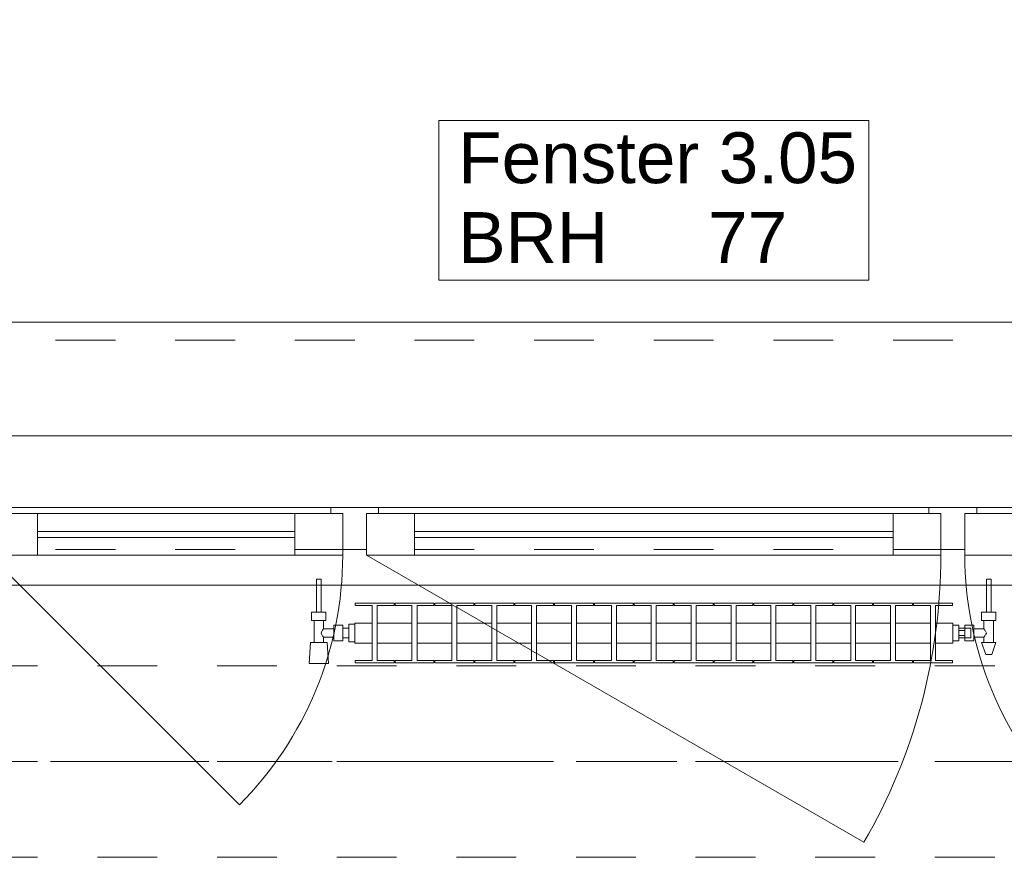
# Model space of a CAD drawing. Header units: metres. Extents: x -4 to 99, y -11 to 17.
# Tile 554 of 656: x 44.45 to 46.1, y 12.97 to 14.39. Entities that reach past the tile are written whole.
import ezdxf

# ---------------------------------------------------------------- set-up
doc = ezdxf.new("R2010")
doc.units = ezdxf.units.M
doc.header["$MEASUREMENT"] = 0
for name, pattern in [('Achse', [0.2, 0.1, -0.05, 0, -0.05]), ('Strichlinie doppelt', [0.546806, 0.264583, -0.105833, 0.070556, -0.105833]), ('Strichlinie eng', [0.115, 0.075, -0.04]), ('Untersicht', [0.1, 0.075, -0.025]), ('Wipeout_Contour', [1, 0, -1])]:
    doc.linetypes.add(name, pattern=pattern)
for name, color, linetype in [('152 - Bemaßung_ Beschriftung.Ausbau', 7, 'Continuous'), ('451 - Universal.Achsen Raster', 7, 'Continuous'), ('603 - Struktur.Bodenplatte_ Decke Roh', 7, 'Continuous'), ('604 - Struktur.Wand Aussen', 7, 'Continuous'), ('608 - Struktur.Träger', 7, 'Continuous'), ('650 - Abdeckung.Fußboden Aufbau', 7, 'Continuous'), ('801 - HKLSE.Heizung_ Klima_ Lüftung', 7, 'Continuous'), ('Neubau_653 - Abdeckung.TB Verkofferung', 7, 'Continuous')]:
    doc.layers.add(name, color=color, linetype=linetype)
doc.styles.add('ERSTELLTER_STIL_2', font='txt')
doc.dimstyles.new('ERSTELLTER_STIL__2', dxfattribs={"dimtxt": 0.1, "dimasz": 0.0532, "dimexe": 0.18, "dimexo": 0.0625, "dimgap": 0, "dimtad": 1, "dimtih": 1, "dimtoh": 1, "dimzin": 0, "dimdsep": 46, "dimtxsty": 'ERSTELLTER_STIL_2', "dimblk": 'ARROWHEAD_2', "dimblk1": 'ARROWHEAD_2', "dimblk2": 'ARROWHEAD_2', "dimcen": 0.09, "dimse1": 1, "dimse2": 1, "dimclrd": 7, "dimclre": 7, "dimclrt": 7, "dimazin": 0, "dimtfac": 1, "dimtdec": 4, "dimtmove": 0, "dimatfit": 3, "dimfxl": 1, "dimtolj": 1, "dimtzin": 0, "dimarcsym": 0})

# ---------------------------------------------------------------- blocks, each defined once
blk = doc.blocks.new('*D252')
at = {"layer": '152 - Bemaßung_ Beschriftung.Ausbau', "color": 7, "linetype": 'Continuous', "lineweight": 5}
for p, q in [((44.31, 14.8025), (44.31, 14.9075)), ((46.71, 14.8025), (46.71, 14.9075)), ((44.3302, 14.89), (44.2898, 14.82)), ((46.7302, 14.89), (46.6898, 14.82)), ((44.31, 14.855), (46.71, 14.855))]:
    blk.add_line(p, q, dxfattribs=at)
at = {"layer": '152 - Bemaßung_ Beschriftung.Ausbau', "color": 7, "lineweight": 5, "char_height": 0.1, "attachment_point": 7, "style": 'ERSTELLTER_STIL_2'}
for s, insert in [('\\A1;{\\pql;\\fArial|b0|i0|c0|p38;2,40}', (45.377, 14.875)), ('\\A1;{\\pql;\\fArial|b0|i0|c0|p38;2,01}', (45.377, 14.735))]:
    blk.add_mtext(s, dxfattribs=dict(at, insert=insert))
blk = doc.blocks.new('ARROWHEAD_2')
at = {"color": 0, "linetype": 'Continuous', "lineweight": 0}
for p, q in [((-0.378, -0.655), (0.378, 0.655)), ((0, 0), (-1, 0))]:
    blk.add_line(p, q, dxfattribs=at)
blk = doc.blocks.new('*D285')
at = {"layer": '152 - Bemaßung_ Beschriftung.Ausbau', "color": 7, "linetype": 'Continuous', "lineweight": 5}
for p, q in [((43.81, 15.3025), (43.81, 15.4075)), ((47.24, 15.3025), (47.24, 15.4075)), ((43.8302, 15.39), (43.7898, 15.32)), ((47.2602, 15.39), (47.2198, 15.32)), ((43.81, 15.355), (47.24, 15.355))]:
    blk.add_line(p, q, dxfattribs=at)
at = {"layer": '152 - Bemaßung_ Beschriftung.Ausbau', "color": 7, "lineweight": 5, "char_height": 0.1, "attachment_point": 7, "style": 'ERSTELLTER_STIL_2'}
for s, insert in [('\\A1;{\\pql;\\fArial|b0|i0|c0|p38;3,43}', (45.3161, 15.375)), ('\\A1;{\\pql;\\fArial|b0|i0|c0|p38;17}', (47.068, 15.375))]:
    blk.add_mtext(s, dxfattribs=dict(at, insert=insert))
blk = doc.blocks.new('*D324')
at = {"layer": '152 - Bemaßung_ Beschriftung.Ausbau', "color": 7, "linetype": 'Continuous', "lineweight": 5}
for p, q in [((43.88, 15.8025), (43.88, 15.9075)), ((47.18, 15.8025), (47.18, 15.9075)), ((43.9002, 15.89), (43.8598, 15.82)), ((47.2002, 15.89), (47.1598, 15.82)), ((43.88, 15.855), (47.18, 15.855))]:
    blk.add_line(p, q, dxfattribs=at)
at = {"layer": '152 - Bemaßung_ Beschriftung.Ausbau', "color": 7, "lineweight": 5, "insert": (45.397, 15.875), "char_height": 0.1, "attachment_point": 7, "style": 'ERSTELLTER_STIL_2'}
blk.add_mtext('\\A1;{\\pql;\\fArial|b0|i0|c0|p38;3,30}', dxfattribs=at)

msp = doc.modelspace()

# ---------------------------------------------------------------- linework, layer by layer
at = {"layer": '451 - Universal.Achsen Raster', "color": 160, "linetype": 'Strichlinie doppelt', "lineweight": 9, "true_color": 0x3232ff}
msp.add_line((64.935, 13.15), (-3.175, 13.15), dxfattribs=at)
at = {"layer": '603 - Struktur.Bodenplatte_ Decke Roh', "color": 7, "linetype": 'Continuous', "lineweight": 18, "flags": 128}
msp.add_lwpolyline([(62.275, 0.005), (62.275, 13.695), (50.78, 13.695), (50.78, 13.455), (50.78, 13), (50.84, 13), (50.84, 8.585), (49.03, 8.585), (49.03, 8.725), (47.41, 8.725), (47.41, 13), (47.48, 13), (47.48, 13.455), (47.48, 13.695), (14.78, 13.695)], dxfattribs=at)
at = {"layer": '604 - Struktur.Wand Aussen', "color": 7, "linetype": 'Continuous', "lineweight": 9}
for p, q in [((46.61, 13.885), (44.41, 13.885)), ((44.4, 13.495), (44.8172, 13.0778))]:
    msp.add_line(p, q, dxfattribs=at)
at = {"layer": '604 - Struktur.Wand Aussen', "color": 7, "linetype": 'Strichlinie eng', "lineweight": 9}
msp.add_line((46.61, 13.855), (44.41, 13.855), dxfattribs=at)
at = {"layer": '604 - Struktur.Wand Aussen', "color": 7, "linetype": 'Continuous', "lineweight": 13}
for p, q in [((44.4, 13.565), (44.48, 13.565)), ((44.42, 13.575), (44.97, 13.575)), ((44.48, 13.565), (44.91, 13.565)), ((44.48, 13.565), (44.48, 13.495)), ((44.91, 13.495), (44.91, 13.565)), ((44.91, 13.565), (44.99, 13.565)), ((44.97, 13.565), (44.97, 13.575)), ((44.97, 13.575), (45.01, 13.575)), ((44.99, 13.565), (44.97, 13.565)), ((44.99, 13.505), (44.99, 13.565)), ((44.99, 13.565), (44.99, 13.495)), ((45.01, 13.575), (45.05, 13.575)), ((45.05, 13.565), (45.03, 13.565)), ((45.03, 13.565), (45.03, 13.505)), ((45.03, 13.495), (45.03, 13.565)), ((45.03, 13.565), (45.11, 13.565)), ((45.05, 13.575), (45.97, 13.575)), ((45.05, 13.575), (45.05, 13.565)), ((45.11, 13.565), (45.91, 13.565)), ((45.11, 13.565), (45.11, 13.495)), ((45.91, 13.495), (45.91, 13.565)), ((45.91, 13.565), (45.99, 13.565)), ((45.97, 13.565), (45.97, 13.575)), ((45.97, 13.575), (46.01, 13.575)), ((45.99, 13.565), (45.97, 13.565)), ((45.99, 13.505), (45.99, 13.565)), ((45.99, 13.565), (45.99, 13.495)), ((46.01, 13.575), (46.05, 13.575)), ((46.05, 13.565), (46.03, 13.565)), ((46.03, 13.565), (46.03, 13.505)), ((46.03, 13.495), (46.03, 13.565)), ((46.03, 13.565), (46.11, 13.565)), ((46.05, 13.575), (46.6, 13.575)), ((46.05, 13.575), (46.05, 13.565)), ((44.48, 13.535), (44.91, 13.535)), ((45.11, 13.535), (45.91, 13.535)), ((44.91, 13.525), (44.48, 13.525)), ((45.91, 13.525), (45.11, 13.525)), ((45.01, 13.505), (44.99, 13.505)), ((45.03, 13.505), (45.01, 13.505)), ((46.01, 13.505), (45.99, 13.505)), ((46.03, 13.505), (46.01, 13.505)), ((44.48, 13.495), (44.4, 13.495)), ((44.91, 13.495), (44.48, 13.495)), ((44.99, 13.495), (44.91, 13.495)), ((45.11, 13.495), (45.03, 13.495)), ((45.91, 13.495), (45.11, 13.495)), ((45.99, 13.495), (45.91, 13.495)), ((46.11, 13.495), (46.03, 13.495))]:
    msp.add_line(p, q, dxfattribs=at)
at = {"layer": '604 - Struktur.Wand Aussen', "color": 7, "linetype": 'Continuous', "lineweight": 9, "flags": 128}
msp.add_lwpolyline([(45.1506, 13.955), (45.8694, 13.955), (45.8694, 14.0886), (45.8694, 14.2221), (45.1506, 14.2221), (45.1506, 14.0886)], close=True, dxfattribs=at)
at = {"layer": '608 - Struktur.Träger', "color": 7, "linetype": 'Achse', "lineweight": 9}
msp.add_line((14.78, 13.15), (47.48, 13.15), dxfattribs=at)
at = {"layer": '608 - Struktur.Träger', "color": 7, "linetype": 'Untersicht', "lineweight": 13}
msp.add_line((14.78, 12.99), (47.48, 12.99), dxfattribs=at)
at = {"layer": '650 - Abdeckung.Fußboden Aufbau', "color": 7, "linetype": 'Continuous', "lineweight": 13, "flags": 128}
msp.add_lwpolyline([(47.17, 8.2205), (47.17, 8.51), (47.24, 8.51), (47.24, 12.99), (47.17, 12.99), (47.17, 13.445), (43.89, 13.445), (43.89, 12.99), (43.81, 12.99), (43.81, 8.2205)], dxfattribs=at)
at = {"layer": 'Neubau_653 - Abdeckung.TB Verkofferung', "color": 1, "linetype": 'Untersicht', "lineweight": 9}
msp.add_line((15.11, 13.505), (47.24, 13.505), dxfattribs=at)

# ---------------------------------------------------------------- texts
at = {"layer": '604 - Struktur.Wand Aussen', "color": 7, "lineweight": 9, "char_height": 0.085, "style": 'ERSTELLTER_STIL_2'}
for s, insert, attachment_point in [('\\A1;{\\pql;\\pt0;\\fArial|b0|i0|c0|p38;Fenster 3.05}', (45.1832, 14.1163), 7), ('\\A1;{\\pql;\\pt0;\\fArial|b0|i0|c0|p38;}', (45.7299, 14.0886), 1), ('\\A1;{\\pql;\\pt0;\\fArial|b0|i0|c0|p38;BRH}', (45.1832, 14.0691), 1), ('\\A1;{\\pql;\\pt0,0.05;\\fArial|b0|i0|c0|p38;77\\fArial|b0|i0|c0|p38;\\A1{\\H.66x;\\S^  ;}\\fArial|b0|i0|c0|p38;\\fArial|b0|i0|c0|p38;\\A1{\\H.66x;\\S^  ;}}', (45.6009, 14.0691), 1)]:
    msp.add_mtext(s, dxfattribs=dict(at, insert=insert, attachment_point=attachment_point))

# ---------------------------------------------------------------- dimensions: what is measured, and where the dimension line sits
at = {"layer": '152 - Bemaßung_ Beschriftung.Ausbau', "color": 7, "linetype": 'Continuous', "lineweight": 5}
dim = msp.add_linear_dim(base=(46.71, 14.855), p1=(44.31, 13.575), p2=(46.71, 13.575), dimstyle='ERSTELLTER_STIL__2', dxfattribs=at)
dim.commit()
dim.dimension.update_dxf_attribs({"geometry": '*D252', "text_midpoint": (45.5069, 14.925), "dimtype": 160})

# ---------------------------------------------------------------- next in the draw order: wipeouts: each hides what was drawn before it
at = {"color": 254, "linetype": 'Wipeout_Contour', "lineweight": 0, "ltscale": 11573.861275}
msp.add_wipeout([(45.01, 13.3817), (45.01, 13.3483), (45.0392, 13.3483), (45.0392, 13.3192), (45.0108, 13.3192), (45.0108, 13.315), (45.0758, 13.315), (45.0758, 13.3192), (45.0475, 13.3192), (45.0475, 13.3483), (45.1058, 13.3483), (45.1058, 13.3192), (45.0775, 13.3192), (45.0775, 13.315), (45.1425, 13.315), (45.1425, 13.3192), (45.1142, 13.3192), (45.1142, 13.3483), (45.1725, 13.3483), (45.1725, 13.3192), (45.1442, 13.3192), (45.1442, 13.315), (45.2092, 13.315), (45.2092, 13.3192), (45.1808, 13.3192), (45.1808, 13.3483), (45.2392, 13.3483), (45.2392, 13.3192), (45.2108, 13.3192), (45.2108, 13.315), (45.2758, 13.315), (45.2758, 13.3192), (45.2475, 13.3192), (45.2475, 13.3483), (45.3058, 13.3483), (45.3058, 13.3192), (45.2775, 13.3192), (45.2775, 13.315), (45.3425, 13.315), (45.3425, 13.3192), (45.3142, 13.3192), (45.3142, 13.3483), (45.3725, 13.3483), (45.3725, 13.3192), (45.3442, 13.3192), (45.3442, 13.315), (45.4092, 13.315), (45.4092, 13.3192), (45.3808, 13.3192), (45.3808, 13.3483), (45.4392, 13.3483), (45.4392, 13.3192), (45.4108, 13.3192), (45.4108, 13.315), (45.4758, 13.315), (45.4758, 13.3192), (45.4475, 13.3192), (45.4475, 13.3483), (45.5058, 13.3483), (45.5058, 13.3192), (45.4775, 13.3192), (45.4775, 13.315), (45.5425, 13.315), (45.5425, 13.3192), (45.5142, 13.3192), (45.5142, 13.3483), (45.5725, 13.3483), (45.5725, 13.3192), (45.5442, 13.3192), (45.5442, 13.315), (45.6092, 13.315), (45.6092, 13.3192), (45.5808, 13.3192), (45.5808, 13.3483), (45.6392, 13.3483), (45.6392, 13.3192), (45.6108, 13.3192), (45.6108, 13.315), (45.6758, 13.315), (45.6758, 13.3192), (45.6475, 13.3192), (45.6475, 13.3483), (45.7058, 13.3483), (45.7058, 13.3192), (45.6775, 13.3192), (45.6775, 13.315), (45.7425, 13.315), (45.7425, 13.3192), (45.7142, 13.3192), (45.7142, 13.3483), (45.7725, 13.3483), (45.7725, 13.3192), (45.7442, 13.3192), (45.7442, 13.315), (45.8092, 13.315), (45.8092, 13.3192), (45.7808, 13.3192), (45.7808, 13.3483), (45.8392, 13.3483), (45.8392, 13.3192), (45.8108, 13.3192), (45.8108, 13.315), (45.8758, 13.315), (45.8758, 13.3192), (45.8475, 13.3192), (45.8475, 13.3483), (45.9058, 13.3483), (45.9058, 13.3192), (45.8775, 13.3192), (45.8775, 13.315), (45.9425, 13.315), (45.9425, 13.3192), (45.9142, 13.3192), (45.9142, 13.3483), (45.9725, 13.3483), (45.9725, 13.3192), (45.9442, 13.3192), (45.9442, 13.315), (46.0092, 13.315), (46.0092, 13.3192), (45.9808, 13.3192), (45.9808, 13.3483), (46.01, 13.3483), (46.01, 13.3817), (45.9808, 13.3817), (45.9808, 13.4108), (46.0092, 13.4108), (46.0092, 13.415), (45.9442, 13.415), (45.9442, 13.4108), (45.9725, 13.4108), (45.9725, 13.3817), (45.9142, 13.3817), (45.9142, 13.4108), (45.9425, 13.4108), (45.9425, 13.415), (45.8775, 13.415), (45.8775, 13.4108), (45.9058, 13.4108), (45.9058, 13.3817), (45.8475, 13.3817), (45.8475, 13.4108), (45.8758, 13.4108), (45.8758, 13.415), (45.8108, 13.415), (45.8108, 13.4108), (45.8392, 13.4108), (45.8392, 13.3817), (45.7808, 13.3817), (45.7808, 13.4108), (45.8092, 13.4108), (45.8092, 13.415), (45.7442, 13.415), (45.7442, 13.4108), (45.7725, 13.4108), (45.7725, 13.3817), (45.7142, 13.3817), (45.7142, 13.4108), (45.7425, 13.4108), (45.7425, 13.415), (45.6775, 13.415), (45.6775, 13.4108), (45.7058, 13.4108), (45.7058, 13.3817), (45.6475, 13.3817), (45.6475, 13.4108), (45.6758, 13.4108), (45.6758, 13.415), (45.6108, 13.415), (45.6108, 13.4108), (45.6392, 13.4108), (45.6392, 13.3817), (45.5808, 13.3817), (45.5808, 13.4108), (45.6092, 13.4108), (45.6092, 13.415), (45.5442, 13.415), (45.5442, 13.4108), (45.5725, 13.4108), (45.5725, 13.3817), (45.5142, 13.3817), (45.5142, 13.4108), (45.5425, 13.4108), (45.5425, 13.415), (45.4775, 13.415), (45.4775, 13.4108), (45.5058, 13.4108), (45.5058, 13.3817), (45.4475, 13.3817), (45.4475, 13.4108), (45.4758, 13.4108), (45.4758, 13.415), (45.4108, 13.415), (45.4108, 13.4108), (45.4392, 13.4108), (45.4392, 13.3817), (45.3808, 13.3817), (45.3808, 13.4108), (45.4092, 13.4108), (45.4092, 13.415), (45.3442, 13.415), (45.3442, 13.4108), (45.3725, 13.4108), (45.3725, 13.3817), (45.3142, 13.3817), (45.3142, 13.4108), (45.3425, 13.4108), (45.3425, 13.415), (45.2775, 13.415), (45.2775, 13.4108), (45.3058, 13.4108), (45.3058, 13.3817), (45.2475, 13.3817), (45.2475, 13.4108), (45.2758, 13.4108), (45.2758, 13.415), (45.2108, 13.415), (45.2108, 13.4108), (45.2392, 13.4108), (45.2392, 13.3817), (45.1808, 13.3817), (45.1808, 13.4108), (45.2092, 13.4108), (45.2092, 13.415), (45.1442, 13.415), (45.1442, 13.4108), (45.1725, 13.4108), (45.1725, 13.3817), (45.1142, 13.3817), (45.1142, 13.4108), (45.1425, 13.4108), (45.1425, 13.415), (45.0775, 13.415), (45.0775, 13.4108), (45.1058, 13.4108), (45.1058, 13.3817), (45.0475, 13.3817), (45.0475, 13.4108), (45.0758, 13.4108), (45.0758, 13.415), (45.0108, 13.415), (45.0108, 13.4108), (45.0392, 13.4108), (45.0392, 13.3817)], dxfattribs=at).dxf.layer = '801 - HKLSE.Heizung_ Klima_ Lüftung'

# ---------------------------------------------------------------- next in the draw order: linework, layer by layer
at = {"layer": '604 - Struktur.Wand Aussen', "color": 7, "linetype": 'Continuous', "lineweight": 9}
msp.add_line((45.03, 13.495), (45.8614, 13.015), dxfattribs=at)
msp.add_arc((45.03, 13.495), 0.96, 330, 0, dxfattribs=at)
at = {"layer": '801 - HKLSE.Heizung_ Klima_ Lüftung', "color": 7, "linetype": 'Continuous', "lineweight": 5}
for p, q in [((45.0758, 13.4108), (45.0758, 13.415)), ((45.0775, 13.415), (45.0775, 13.4108)), ((45.1425, 13.415), (45.0775, 13.415)), ((45.0775, 13.415), (45.0775, 13.4108)), ((45.1425, 13.4108), (45.1425, 13.415)), ((45.1425, 13.4108), (45.1425, 13.415)), ((45.2092, 13.415), (45.1442, 13.415)), ((45.1442, 13.415), (45.1442, 13.4108)), ((45.2092, 13.4108), (45.2092, 13.415)), ((45.2092, 13.4108), (45.2092, 13.415)), ((45.2758, 13.415), (45.2108, 13.415)), ((45.2108, 13.415), (45.2108, 13.4108)), ((45.2758, 13.4108), (45.2758, 13.415)), ((45.2775, 13.415), (45.2775, 13.4108)), ((45.3425, 13.415), (45.2775, 13.415)), ((45.2775, 13.415), (45.2775, 13.4108)), ((45.3425, 13.4108), (45.3425, 13.415)), ((45.3425, 13.4108), (45.3425, 13.415)), ((45.4092, 13.415), (45.3442, 13.415)), ((45.3442, 13.415), (45.3442, 13.4108)), ((45.4092, 13.4108), (45.4092, 13.415)), ((45.4108, 13.415), (45.4108, 13.4108)), ((45.4758, 13.415), (45.4108, 13.415)), ((45.4108, 13.415), (45.4108, 13.4108)), ((45.4758, 13.4108), (45.4758, 13.415)), ((45.5425, 13.415), (45.4775, 13.415)), ((45.4775, 13.415), (45.4775, 13.4108)), ((45.5425, 13.4108), (45.5425, 13.415)), ((45.5425, 13.4108), (45.5425, 13.415)), ((45.6092, 13.415), (45.5442, 13.415)), ((45.5442, 13.415), (45.5442, 13.4108)), ((45.6092, 13.4108), (45.6092, 13.415)), ((45.6092, 13.4108), (45.6092, 13.415)), ((45.6108, 13.415), (45.6108, 13.4108)), ((45.6758, 13.415), (45.6108, 13.415)), ((45.6108, 13.415), (45.6108, 13.4108)), ((45.6758, 13.4108), (45.6758, 13.415)), ((45.7425, 13.415), (45.6775, 13.415)), ((45.6775, 13.415), (45.6775, 13.4108)), ((45.7425, 13.4108), (45.7425, 13.415)), ((45.8092, 13.415), (45.7442, 13.415)), ((45.7442, 13.415), (45.7442, 13.4108)), ((45.8092, 13.4108), (45.8092, 13.415)), ((45.8092, 13.4108), (45.8092, 13.415)), ((45.8108, 13.415), (45.8108, 13.4108)), ((45.8758, 13.415), (45.8108, 13.415)), ((45.8108, 13.415), (45.8108, 13.4108)), ((45.8758, 13.4108), (45.8758, 13.415)), ((45.8775, 13.415), (45.8775, 13.4108)), ((45.9425, 13.415), (45.8775, 13.415)), ((45.8775, 13.415), (45.8775, 13.4108)), ((45.9425, 13.4108), (45.9425, 13.415)), ((45.9425, 13.4108), (45.9425, 13.415)), ((45.9442, 13.415), (45.9442, 13.4108)), ((45.9442, 13.415), (45.9442, 13.4108)), ((45.0392, 13.4108), (45.0392, 13.3192)), ((45.0475, 13.3192), (45.0475, 13.4108)), ((45.0475, 13.4108), (45.0758, 13.4108)), ((45.0775, 13.4108), (45.1058, 13.4108)), ((45.1058, 13.4108), (45.1058, 13.3192)), ((45.1142, 13.3192), (45.1142, 13.4108)), ((45.1142, 13.4108), (45.1425, 13.4108)), ((45.1442, 13.4108), (45.1725, 13.4108)), ((45.1725, 13.4108), (45.1725, 13.3192)), ((45.1808, 13.3192), (45.1808, 13.4108)), ((45.1808, 13.4108), (45.2092, 13.4108)), ((45.2108, 13.4108), (45.2392, 13.4108)), ((45.2392, 13.4108), (45.2392, 13.3192)), ((45.2475, 13.3192), (45.2475, 13.4108)), ((45.2475, 13.4108), (45.2758, 13.4108)), ((45.2775, 13.4108), (45.3058, 13.4108)), ((45.3058, 13.4108), (45.3058, 13.3192)), ((45.3142, 13.3192), (45.3142, 13.4108)), ((45.3142, 13.4108), (45.3425, 13.4108)), ((45.3442, 13.4108), (45.3725, 13.4108)), ((45.3725, 13.4108), (45.3725, 13.3192)), ((45.3808, 13.3192), (45.3808, 13.4108)), ((45.3808, 13.4108), (45.4092, 13.4108)), ((45.4108, 13.4108), (45.4392, 13.4108)), ((45.4392, 13.4108), (45.4392, 13.3192)), ((45.4475, 13.3192), (45.4475, 13.4108)), ((45.4475, 13.4108), (45.4758, 13.4108)), ((45.4775, 13.4108), (45.5058, 13.4108)), ((45.5058, 13.4108), (45.5058, 13.3192)), ((45.5142, 13.3192), (45.5142, 13.4108)), ((45.5142, 13.4108), (45.5425, 13.4108)), ((45.5442, 13.4108), (45.5725, 13.4108)), ((45.5725, 13.4108), (45.5725, 13.3192)), ((45.5808, 13.3192), (45.5808, 13.4108)), ((45.5808, 13.4108), (45.6092, 13.4108)), ((45.6108, 13.4108), (45.6392, 13.4108)), ((45.6392, 13.4108), (45.6392, 13.3192)), ((45.6475, 13.3192), (45.6475, 13.4108)), ((45.6475, 13.4108), (45.6758, 13.4108)), ((45.6775, 13.4108), (45.7058, 13.4108)), ((45.7058, 13.4108), (45.7058, 13.3192)), ((45.7142, 13.3192), (45.7142, 13.4108)), ((45.7142, 13.4108), (45.7425, 13.4108)), ((45.7442, 13.4108), (45.7725, 13.4108)), ((45.7725, 13.4108), (45.7725, 13.3192)), ((45.7808, 13.3192), (45.7808, 13.4108)), ((45.7808, 13.4108), (45.8092, 13.4108)), ((45.8108, 13.4108), (45.8392, 13.4108)), ((45.8392, 13.4108), (45.8392, 13.3192)), ((45.8475, 13.3192), (45.8475, 13.4108)), ((45.8475, 13.4108), (45.8758, 13.4108)), ((45.8775, 13.4108), (45.9058, 13.4108)), ((45.9058, 13.4108), (45.9058, 13.3192)), ((45.9142, 13.3192), (45.9142, 13.4108)), ((45.9142, 13.4108), (45.9425, 13.4108)), ((45.9442, 13.4108), (45.9725, 13.4108)), ((45.9725, 13.4108), (45.9725, 13.3192)), ((45.9808, 13.3192), (45.9808, 13.4108)), ((45.0475, 13.3817), (45.1058, 13.3817)), ((45.1142, 13.3817), (45.1725, 13.3817)), ((45.1808, 13.3817), (45.2392, 13.3817)), ((45.2475, 13.3817), (45.3058, 13.3817)), ((45.3142, 13.3817), (45.3725, 13.3817)), ((45.3808, 13.3817), (45.4392, 13.3817)), ((45.4475, 13.3817), (45.5058, 13.3817)), ((45.5142, 13.3817), (45.5725, 13.3817)), ((45.5808, 13.3817), (45.6392, 13.3817)), ((45.6475, 13.3817), (45.7058, 13.3817)), ((45.7142, 13.3817), (45.7725, 13.3817)), ((45.7808, 13.3817), (45.8392, 13.3817)), ((45.8475, 13.3817), (45.9058, 13.3817)), ((45.9142, 13.3817), (45.9725, 13.3817)), ((45.0475, 13.3483), (45.1058, 13.3483)), ((45.1142, 13.3483), (45.1725, 13.3483)), ((45.1808, 13.3483), (45.2392, 13.3483)), ((45.2475, 13.3483), (45.3058, 13.3483)), ((45.3142, 13.3483), (45.3725, 13.3483)), ((45.3808, 13.3483), (45.4392, 13.3483)), ((45.4475, 13.3483), (45.5058, 13.3483)), ((45.5142, 13.3483), (45.5725, 13.3483)), ((45.5808, 13.3483), (45.6392, 13.3483)), ((45.6475, 13.3483), (45.7058, 13.3483)), ((45.7142, 13.3483), (45.7725, 13.3483)), ((45.7808, 13.3483), (45.8392, 13.3483)), ((45.8475, 13.3483), (45.9058, 13.3483)), ((45.9142, 13.3483), (45.9725, 13.3483)), ((45.0758, 13.3192), (45.0475, 13.3192)), ((45.0758, 13.315), (45.0758, 13.3192)), ((45.0775, 13.3192), (45.0775, 13.315)), ((45.1058, 13.3192), (45.0775, 13.3192)), ((45.0775, 13.3192), (45.0775, 13.315)), ((45.1425, 13.3192), (45.1142, 13.3192)), ((45.1425, 13.315), (45.1425, 13.3192)), ((45.1425, 13.315), (45.1425, 13.3192)), ((45.1725, 13.3192), (45.1442, 13.3192)), ((45.1442, 13.3192), (45.1442, 13.315)), ((45.2092, 13.3192), (45.1808, 13.3192)), ((45.2092, 13.315), (45.2092, 13.3192)), ((45.2092, 13.315), (45.2092, 13.3192)), ((45.2392, 13.3192), (45.2108, 13.3192)), ((45.2108, 13.3192), (45.2108, 13.315)), ((45.2758, 13.3192), (45.2475, 13.3192)), ((45.2758, 13.315), (45.2758, 13.3192)), ((45.2775, 13.3192), (45.2775, 13.315)), ((45.3058, 13.3192), (45.2775, 13.3192)), ((45.2775, 13.3192), (45.2775, 13.315)), ((45.3425, 13.3192), (45.3142, 13.3192)), ((45.3425, 13.315), (45.3425, 13.3192)), ((45.3425, 13.315), (45.3425, 13.3192)), ((45.3725, 13.3192), (45.3442, 13.3192)), ((45.3442, 13.3192), (45.3442, 13.315)), ((45.4092, 13.3192), (45.3808, 13.3192)), ((45.4092, 13.315), (45.4092, 13.3192)), ((45.4108, 13.3192), (45.4108, 13.315)), ((45.4392, 13.3192), (45.4108, 13.3192)), ((45.4108, 13.3192), (45.4108, 13.315)), ((45.4758, 13.3192), (45.4475, 13.3192)), ((45.4758, 13.315), (45.4758, 13.3192)), ((45.5058, 13.3192), (45.4775, 13.3192)), ((45.4775, 13.3192), (45.4775, 13.315)), ((45.5425, 13.3192), (45.5142, 13.3192)), ((45.5425, 13.315), (45.5425, 13.3192)), ((45.5425, 13.315), (45.5425, 13.3192)), ((45.5725, 13.3192), (45.5442, 13.3192)), ((45.5442, 13.3192), (45.5442, 13.315)), ((45.6092, 13.3192), (45.5808, 13.3192)), ((45.6092, 13.315), (45.6092, 13.3192)), ((45.6092, 13.315), (45.6092, 13.3192)), ((45.6108, 13.3192), (45.6108, 13.315)), ((45.6392, 13.3192), (45.6108, 13.3192)), ((45.6108, 13.3192), (45.6108, 13.315)), ((45.6758, 13.3192), (45.6475, 13.3192)), ((45.6758, 13.315), (45.6758, 13.3192)), ((45.7058, 13.3192), (45.6775, 13.3192)), ((45.6775, 13.3192), (45.6775, 13.315)), ((45.7425, 13.3192), (45.7142, 13.3192)), ((45.7425, 13.315), (45.7425, 13.3192)), ((45.7725, 13.3192), (45.7442, 13.3192)), ((45.7442, 13.3192), (45.7442, 13.315)), ((45.8092, 13.3192), (45.7808, 13.3192)), ((45.8092, 13.315), (45.8092, 13.3192)), ((45.8092, 13.315), (45.8092, 13.3192)), ((45.8108, 13.3192), (45.8108, 13.315)), ((45.8392, 13.3192), (45.8108, 13.3192)), ((45.8108, 13.3192), (45.8108, 13.315)), ((45.8758, 13.3192), (45.8475, 13.3192)), ((45.8758, 13.315), (45.8758, 13.3192)), ((45.8775, 13.3192), (45.8775, 13.315)), ((45.9058, 13.3192), (45.8775, 13.3192)), ((45.8775, 13.3192), (45.8775, 13.315)), ((45.9425, 13.3192), (45.9142, 13.3192)), ((45.9425, 13.315), (45.9425, 13.3192)), ((45.9425, 13.315), (45.9425, 13.3192)), ((45.9442, 13.3192), (45.9442, 13.315)), ((45.9725, 13.3192), (45.9442, 13.3192)), ((45.9442, 13.3192), (45.9442, 13.315)), ((46.0092, 13.3192), (45.9808, 13.3192)), ((46.0092, 13.315), (46.0092, 13.3192)), ((45.0775, 13.315), (45.1425, 13.315)), ((45.0775, 13.315), (45.1425, 13.315)), ((45.1442, 13.315), (45.2092, 13.315)), ((45.1442, 13.315), (45.2092, 13.315)), ((45.2108, 13.315), (45.2758, 13.315)), ((45.2108, 13.315), (45.2758, 13.315)), ((45.2775, 13.315), (45.3425, 13.315)), ((45.2775, 13.315), (45.3425, 13.315)), ((45.3442, 13.315), (45.4092, 13.315)), ((45.3442, 13.315), (45.4092, 13.315)), ((45.4108, 13.315), (45.4758, 13.315)), ((45.4108, 13.315), (45.4758, 13.315)), ((45.4775, 13.315), (45.5425, 13.315)), ((45.4775, 13.315), (45.5425, 13.315)), ((45.5442, 13.315), (45.6092, 13.315)), ((45.5442, 13.315), (45.6092, 13.315)), ((45.6108, 13.315), (45.6758, 13.315)), ((45.6108, 13.315), (45.6758, 13.315)), ((45.6775, 13.315), (45.7425, 13.315)), ((45.6775, 13.315), (45.7425, 13.315)), ((45.7442, 13.315), (45.8092, 13.315)), ((45.7442, 13.315), (45.8092, 13.315)), ((45.8108, 13.315), (45.8758, 13.315)), ((45.8108, 13.315), (45.8758, 13.315)), ((45.8775, 13.315), (45.9425, 13.315)), ((45.8775, 13.315), (45.9425, 13.315)), ((45.9442, 13.315), (46.0092, 13.315)), ((45.9442, 13.315), (46.0092, 13.315))]:
    msp.add_line(p, q, dxfattribs=at)

# ---------------------------------------------------------------- next in the draw order: wipeouts: each hides what was drawn before it
at = {"color": 254, "linetype": 'Wipeout_Contour', "lineweight": 0, "ltscale": 1501.875562}
msp.add_wipeout([(45.01, 13.3503), (45.01, 13.3797), (45, 13.3797), (45, 13.373), (44.99, 13.373), (44.99, 13.378), (44.975, 13.378), (44.975, 13.372), (44.958, 13.372), (44.958, 13.386), (44.962, 13.386), (44.962, 13.4), (44.954, 13.4), (44.954, 13.455), (44.946, 13.455), (44.946, 13.4), (44.938, 13.4), (44.938, 13.386), (44.942, 13.386), (44.942, 13.349), (44.936, 13.349), (44.934, 13.314), (44.966, 13.314), (44.964, 13.349), (44.958, 13.349), (44.958, 13.358), (44.975, 13.358), (44.975, 13.352), (44.99, 13.352), (44.99, 13.357), (45, 13.357), (45, 13.3503)], dxfattribs=at).dxf.layer = '801 - HKLSE.Heizung_ Klima_ Lüftung'
at = {"color": 254, "linetype": 'Wipeout_Contour', "lineweight": 0, "ltscale": 1530.940429}
msp.add_wipeout([(46.01, 13.352), (46.02, 13.352), (46.02, 13.357), (46.03, 13.357), (46.03, 13.352), (46.045, 13.352), (46.045, 13.358), (46.062, 13.358), (46.062, 13.349), (46.058, 13.349), (46.065, 13.329), (46.075, 13.329), (46.082, 13.349), (46.078, 13.349), (46.078, 13.386), (46.082, 13.386), (46.082, 13.4), (46.074, 13.4), (46.074, 13.455), (46.066, 13.455), (46.066, 13.4), (46.058, 13.4), (46.058, 13.386), (46.062, 13.386), (46.062, 13.372), (46.045, 13.372), (46.045, 13.378), (46.03, 13.378), (46.03, 13.373), (46.02, 13.373), (46.02, 13.378), (46.01, 13.378)], dxfattribs=at).dxf.layer = '801 - HKLSE.Heizung_ Klima_ Lüftung'

# ---------------------------------------------------------------- next in the draw order: linework, layer by layer
at = {"layer": '604 - Struktur.Wand Aussen', "color": 7, "linetype": 'Continuous', "lineweight": 9}
msp.add_line((46.7, 13.445), (44.32, 13.445), dxfattribs=at)
at = {"layer": '604 - Struktur.Wand Aussen', "color": 7, "linetype": 'Strichlinie eng', "lineweight": 9}
msp.add_line((46.7, 13.445), (44.32, 13.445), dxfattribs=at)
at = {"layer": '604 - Struktur.Wand Aussen', "color": 7, "linetype": 'Continuous', "lineweight": 9}
for centre, start, end in [((44.4, 13.495), 315, 0), ((46.62, 13.495), 180, 225)]:
    msp.add_arc(centre, 0.59, start, end, dxfattribs=at)
at = {"layer": '608 - Struktur.Träger', "color": 7, "linetype": 'Untersicht', "lineweight": 13}
msp.add_line((14.78, 13.31), (47.48, 13.31), dxfattribs=at)
at = {"layer": '801 - HKLSE.Heizung_ Klima_ Lüftung', "color": 7, "linetype": 'Continuous', "lineweight": 5}
for p, q in [((44.9472, 13.455), (44.946, 13.455)), ((44.946, 13.455), (44.946, 13.4)), ((44.95, 13.455), (44.9472, 13.455)), ((44.9528, 13.455), (44.95, 13.455)), ((44.954, 13.455), (44.9528, 13.455)), ((44.954, 13.455), (44.954, 13.4)), ((46.066, 13.455), (46.0672, 13.455)), ((46.066, 13.455), (46.066, 13.4)), ((46.0672, 13.455), (46.07, 13.455)), ((46.07, 13.455), (46.0728, 13.455)), ((46.0728, 13.455), (46.074, 13.455)), ((46.074, 13.455), (46.074, 13.4)), ((45.0108, 13.415), (45.0108, 13.4108)), ((45.0758, 13.415), (45.0108, 13.415)), ((45.0108, 13.415), (45.0108, 13.4108)), ((46.0092, 13.415), (45.9442, 13.415)), ((46.0092, 13.4108), (46.0092, 13.415)), ((44.944, 13.4), (44.938, 13.4)), ((44.938, 13.4), (44.938, 13.386)), ((44.956, 13.4), (44.944, 13.4)), ((44.9472, 13.4), (44.946, 13.4)), ((44.95, 13.4), (44.9472, 13.4)), ((44.9528, 13.4), (44.95, 13.4)), ((44.954, 13.4), (44.9528, 13.4)), ((44.962, 13.4), (44.956, 13.4)), ((44.962, 13.4), (44.962, 13.386)), ((45.0108, 13.4108), (45.0392, 13.4108)), ((45.9808, 13.4108), (46.0092, 13.4108)), ((46.058, 13.4), (46.064, 13.4)), ((46.058, 13.4), (46.058, 13.386)), ((46.064, 13.4), (46.076, 13.4)), ((46.066, 13.4), (46.0672, 13.4)), ((46.0672, 13.4), (46.07, 13.4)), ((46.07, 13.4), (46.0728, 13.4)), ((46.0728, 13.4), (46.074, 13.4)), ((46.076, 13.4), (46.082, 13.4)), ((46.082, 13.4), (46.082, 13.386)), ((44.944, 13.386), (44.938, 13.386)), ((44.942, 13.386), (44.942, 13.349)), ((44.956, 13.386), (44.944, 13.386)), ((44.962, 13.386), (44.956, 13.386)), ((44.958, 13.386), (44.958, 13.372)), ((46.058, 13.386), (46.064, 13.386)), ((46.062, 13.386), (46.062, 13.372)), ((46.064, 13.386), (46.076, 13.386)), ((46.076, 13.386), (46.082, 13.386)), ((46.078, 13.386), (46.078, 13.349)), ((44.9553, 13.3679), (44.9539, 13.365)), ((44.9563, 13.3699), (44.9558, 13.3689)), ((44.958, 13.372), (44.9563, 13.3699)), ((44.958, 13.372), (44.975, 13.372)), ((44.975, 13.378), (44.975, 13.3715)), ((44.975, 13.378), (44.99, 13.378)), ((44.975, 13.3715), (44.975, 13.3585)), ((44.99, 13.378), (44.99, 13.3715)), ((44.99, 13.373), (45, 13.373)), ((44.99, 13.3715), (44.99, 13.3585)), ((45, 13.3797), (45, 13.365)), ((45, 13.3797), (45.01, 13.3797)), ((45, 13.3797), (45, 13.365)), ((45, 13.3797), (45.01, 13.3797)), ((45, 13.373), (45, 13.3707)), ((45, 13.3707), (45, 13.365)), ((45.01, 13.3817), (45.01, 13.3768)), ((45.01, 13.3817), (45.0392, 13.3817)), ((45.01, 13.3768), (45.01, 13.365)), ((45.9808, 13.3817), (46.01, 13.3817)), ((46.01, 13.3817), (46.01, 13.3768)), ((46.01, 13.378), (46.02, 13.378)), ((46.01, 13.3768), (46.01, 13.365)), ((46.02, 13.378), (46.02, 13.365)), ((46.03, 13.373), (46.02, 13.373)), ((46.02, 13.3693), (46.03, 13.3693)), ((46.03, 13.373), (46.03, 13.378)), ((46.03, 13.378), (46.03, 13.3715)), ((46.045, 13.378), (46.03, 13.378)), ((46.03, 13.373), (46.03, 13.3707)), ((46.03, 13.373), (46.04, 13.373)), ((46.03, 13.373), (46.03, 13.3707)), ((46.03, 13.3715), (46.03, 13.3693)), ((46.03, 13.3707), (46.03, 13.365)), ((46.03, 13.3707), (46.03, 13.3693)), ((46.03, 13.3693), (46.03, 13.365)), ((46.04, 13.373), (46.04, 13.3707)), ((46.04, 13.3707), (46.04, 13.365)), ((46.045, 13.378), (46.045, 13.3715)), ((46.062, 13.372), (46.045, 13.372)), ((46.045, 13.3715), (46.045, 13.3585)), ((46.062, 13.372), (46.0637, 13.3699)), ((46.0637, 13.3699), (46.0642, 13.3689)), ((46.0647, 13.3679), (46.0661, 13.365)), ((44.9539, 13.365), (44.9553, 13.3621)), ((44.9558, 13.3611), (44.9563, 13.3601)), ((44.9563, 13.3601), (44.958, 13.358)), ((44.958, 13.358), (44.958, 13.349)), ((44.958, 13.358), (44.975, 13.358)), ((44.975, 13.3585), (44.975, 13.352)), ((44.975, 13.352), (44.99, 13.352)), ((44.99, 13.3585), (44.99, 13.352)), ((44.99, 13.357), (45, 13.357)), ((45, 13.365), (45, 13.3503)), ((45, 13.365), (45, 13.3503)), ((45, 13.365), (45, 13.3593)), ((45, 13.3593), (45, 13.357)), ((45, 13.3503), (45.01, 13.3503)), ((45, 13.3503), (45.01, 13.3503)), ((45, 13.3503), (45.01, 13.3503)), ((45, 13.3503), (45.01, 13.3503)), ((45.01, 13.365), (45.01, 13.3532)), ((45.01, 13.3532), (45.01, 13.3483)), ((46.01, 13.365), (46.01, 13.3532)), ((46.01, 13.3532), (46.01, 13.3483)), ((46.01, 13.352), (46.02, 13.352)), ((46.01, 13.352), (46.02, 13.352)), ((46.01, 13.352), (46.02, 13.352)), ((46.01, 13.352), (46.02, 13.352)), ((46.02, 13.365), (46.02, 13.352)), ((46.02, 13.3607), (46.03, 13.3607)), ((46.03, 13.357), (46.02, 13.357)), ((46.03, 13.365), (46.03, 13.3607)), ((46.03, 13.365), (46.03, 13.3593)), ((46.03, 13.3607), (46.03, 13.3585)), ((46.03, 13.3607), (46.03, 13.3593)), ((46.03, 13.3593), (46.03, 13.357)), ((46.03, 13.3593), (46.03, 13.357)), ((46.03, 13.3585), (46.03, 13.352)), ((46.03, 13.357), (46.04, 13.357)), ((46.03, 13.352), (46.03, 13.357)), ((46.045, 13.352), (46.03, 13.352)), ((46.04, 13.365), (46.04, 13.3593)), ((46.04, 13.3593), (46.04, 13.357)), ((46.045, 13.3585), (46.045, 13.352)), ((46.062, 13.358), (46.045, 13.358)), ((46.0637, 13.3601), (46.062, 13.358)), ((46.062, 13.358), (46.062, 13.349)), ((46.0642, 13.3611), (46.0637, 13.3601)), ((46.0661, 13.365), (46.0647, 13.3621)), ((44.936, 13.349), (44.934, 13.314)), ((44.9401, 13.349), (44.936, 13.349)), ((44.95, 13.349), (44.9401, 13.349)), ((44.9599, 13.349), (44.95, 13.349)), ((44.964, 13.349), (44.9599, 13.349)), ((44.964, 13.349), (44.966, 13.314)), ((45.01, 13.3483), (45.0392, 13.3483)), ((45.9808, 13.3483), (46.01, 13.3483)), ((46.058, 13.349), (46.0615, 13.349)), ((46.058, 13.349), (46.065, 13.329)), ((46.0615, 13.349), (46.07, 13.349)), ((46.07, 13.349), (46.0785, 13.349)), ((46.082, 13.349), (46.075, 13.329)), ((46.0785, 13.349), (46.082, 13.349)), ((45.0108, 13.3192), (45.0108, 13.315)), ((45.0392, 13.3192), (45.0108, 13.3192)), ((45.0108, 13.3192), (45.0108, 13.315)), ((46.065, 13.329), (46.0665, 13.329)), ((46.0665, 13.329), (46.07, 13.329)), ((46.07, 13.329), (46.0735, 13.329)), ((46.0735, 13.329), (46.075, 13.329)), ((44.9387, 13.314), (44.934, 13.314)), ((44.934, 13.314), (44.9387, 13.314)), ((44.95, 13.314), (44.9387, 13.314)), ((44.9387, 13.314), (44.95, 13.314)), ((44.9613, 13.314), (44.95, 13.314)), ((44.95, 13.314), (44.9613, 13.314)), ((44.9613, 13.314), (44.966, 13.314)), ((44.966, 13.314), (44.9613, 13.314)), ((45.0108, 13.315), (45.0758, 13.315)), ((45.0108, 13.315), (45.0758, 13.315))]:
    msp.add_line(p, q, dxfattribs=at)

# ---------------------------------------------------------------- next in the draw order: dimensions: what is measured, and where the dimension line sits
at = {"layer": '152 - Bemaßung_ Beschriftung.Ausbau', "color": 7, "linetype": 'Continuous', "lineweight": 5}
for base, p1, p2, picture, middle in [((47.18, 15.855), (43.88, 13), (47.18, 13), '*D324', (45.5268, 15.925)), ((47.24, 15.355), (43.81, 11.875), (47.24, 10.75), '*D285', (45.446, 15.425))]:
    dim = msp.add_linear_dim(base=base, p1=p1, p2=p2, dimstyle='ERSTELLTER_STIL__2', dxfattribs=at)
    dim.commit()
    dim.dimension.update_dxf_attribs({"geometry": picture, "text_midpoint": middle, "dimtype": 160})

doc.saveas('drawing.dxf')
